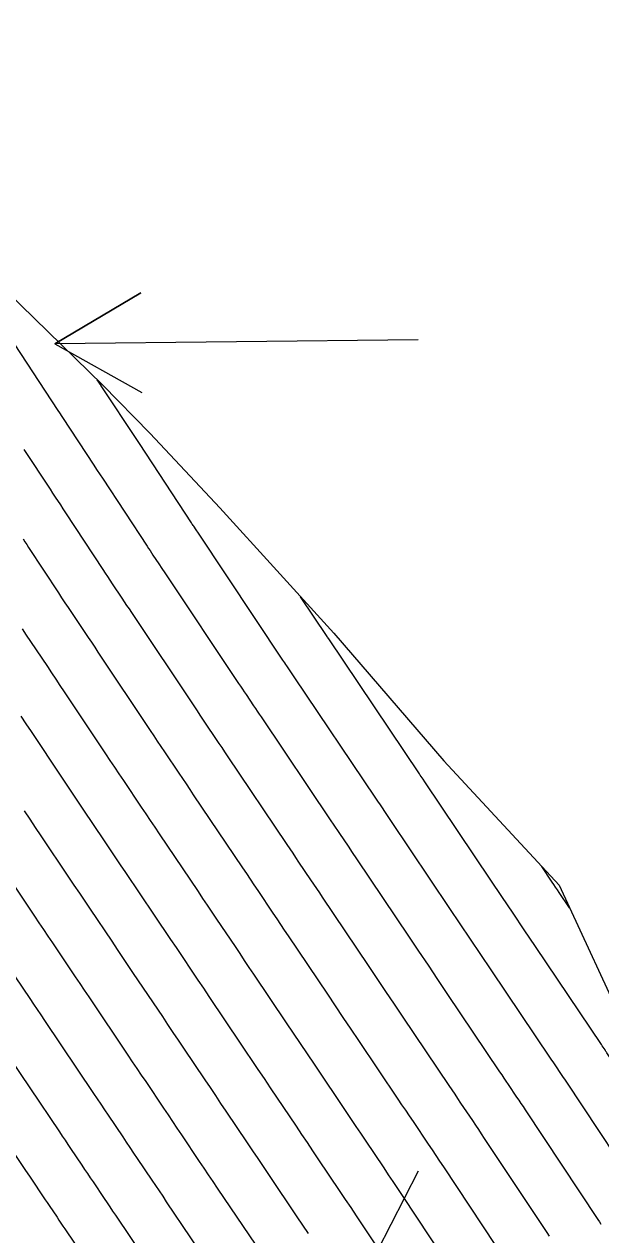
# Model space of a CAD drawing. Extents: x 954385 to 988206, y 1868364 to 1924553.
# Drawn here: x 956633.4 to 956668.1, y 1921815.1 to 1921887.9 of the extents above; entities that cross this region are included whole.
import ezdxf

# ---------------------------------------------------------------- set-up
doc = ezdxf.new("R2010")
doc.units = 0
for name, color, linetype in [('24', 7, 'Continuous'), ('26', 7, 'Continuous'), ('6', 7, 'Continuous'), ('7', 7, 'Continuous')]:
    doc.layers.add(name, color=color, linetype=linetype)

msp = doc.modelspace()

# ---------------------------------------------------------------- linework, layer by layer
at = {"layer": '24'}
msp.add_lwpolyline([(956576.823, 1921922.483), (956580.885, 1921913.245), (956580.934, 1921912.954), (956589.181, 1921906.597), (956597.052, 1921899.69), (956606.058, 1921893.477), (956615.11, 1921887.293), (956623.298, 1921880.579), (956630.744, 1921873.412), (956638.147, 1921866.218), (956641.02, 1921863.286), (956645.202, 1921858.811), (956652.061, 1921851.285), (956658.684, 1921843.613), (956665.614, 1921836.131), (956669.85, 1921826.999), (956673.256, 1921817.359), (956676.643, 1921807.708), (956680.307, 1921798.227), (956684.092, 1921788.82), (956687.958, 1921779.462), (956691.674, 1921770.012)], dxfattribs=at)
at = {"layer": '26'}
for points in [[(956657.131, 1921868.928), (956635.284, 1921868.686), (956640.447, 1921871.743), (956635.284, 1921868.686), (956640.513, 1921865.744)], [(956657.131, 1921818.928), (956643.995, 1921793.283), (956643.694, 1921799.275), (956643.995, 1921793.283), (956649.034, 1921796.54)]]:
    msp.add_lwpolyline(points, dxfattribs=at)
at = {"layer": '6'}
for points in [[(956633.368, 1921856.947), (956633.479, 1921856.778), (956633.59, 1921856.609), (956633.701, 1921856.44), (956635.496, 1921853.712), (956635.693, 1921853.413), (956635.891, 1921853.114), (956636.089, 1921852.816), (956636.288, 1921852.517), (956637.083, 1921851.326), (956637.282, 1921851.028), (956637.481, 1921850.73), (956637.68, 1921850.432), (956637.879, 1921850.134), (956641.015, 1921845.436), (956641.231, 1921845.113), (956641.447, 1921844.791), (956641.664, 1921844.468), (956641.88, 1921844.146), (956642.747, 1921842.856), (956642.964, 1921842.534), (956643.18, 1921842.212), (956643.397, 1921841.889), (956643.614, 1921841.567), (956646.576, 1921837.164), (956646.804, 1921836.824), (956647.033, 1921836.484), (956647.261, 1921836.144), (956647.49, 1921835.804), (956648.404, 1921834.445), (956648.632, 1921834.105), (956648.861, 1921833.765), (956649.089, 1921833.425), (956649.318, 1921833.086), (956651.678, 1921829.575), (956652.148, 1921828.877), (956652.617, 1921828.178), (956653.087, 1921827.48), (956653.557, 1921826.782), (956655.919, 1921823.27), (956656.147, 1921822.93), (956656.376, 1921822.591), (956656.604, 1921822.251), (956656.833, 1921821.911), (956657.747, 1921820.552), (956657.975, 1921820.212), (956658.203, 1921819.872), (956658.43, 1921819.531), (956658.656, 1921819.191), (956661.792, 1921814.467)], [(956666.248, 1921834.765), (956665.621, 1921835.697), (956665.516, 1921835.852), (956665.412, 1921836.007), (956665.307, 1921836.163), (956665.203, 1921836.318), (956664.573, 1921837.255)], [(956644.933, 1921812.75), (956642.01, 1921817.097), (956641.791, 1921817.422), (956641.573, 1921817.747), (956641.354, 1921818.073), (956641.135, 1921818.398), (956640.26, 1921819.699), (956640.041, 1921820.024), (956639.822, 1921820.349), (956639.604, 1921820.674), (956639.385, 1921821), (956638.511, 1921822.3), (956638.292, 1921822.626), (956638.073, 1921822.951), (956637.855, 1921823.276), (956637.636, 1921823.601), (956634.678, 1921828), (956634.458, 1921828.328), (956634.238, 1921828.655), (956634.017, 1921828.983), (956633.797, 1921829.31), (956632.916, 1921830.62)]]:
    msp.add_lwpolyline(points, dxfattribs=at)
at = {"layer": '7'}
for points in [[(956630.187, 1921872.693), (956635.461, 1921864.676), (956635.556, 1921864.531), (956635.699, 1921864.314), (956635.747, 1921864.242), (956637.621, 1921861.392), (956637.796, 1921861.127), (956638.014, 1921860.796), (956638.145, 1921860.597), (956640.83, 1921856.514), (956640.919, 1921856.38), (956641.008, 1921856.245), (956641.098, 1921856.111), (956641.187, 1921855.976), (956641.545, 1921855.44), (956641.725, 1921855.171), (956641.904, 1921854.903), (956646.341, 1921848.256), (956646.453, 1921848.089), (956646.565, 1921847.922), (956646.677, 1921847.755), (956646.789, 1921847.588), (956647.238, 1921846.92), (956647.35, 1921846.753), (956647.462, 1921846.586), (956647.575, 1921846.42), (956647.687, 1921846.253), (956651.895, 1921839.997), (956652.023, 1921839.806), (956652.151, 1921839.616), (956652.279, 1921839.425), (956652.407, 1921839.234), (956652.92, 1921838.472), (956653.176, 1921838.091), (956653.432, 1921837.71), (956656.595, 1921833.005), (956657.165, 1921832.158), (956657.735, 1921831.31), (956658.305, 1921830.462), (956658.875, 1921829.615), (956662.041, 1921824.909), (956662.169, 1921824.718), (956662.297, 1921824.528), (956662.425, 1921824.338), (956662.553, 1921824.147), (956663.066, 1921823.385), (956663.194, 1921823.195), (956663.321, 1921823.004), (956663.449, 1921822.813), (956663.576, 1921822.622), (956667.957, 1921816.022), (956668.047, 1921815.887), (956668.137, 1921815.751)], [(956671.04, 1921816.8), (956666.035, 1921824.338), (956665.958, 1921824.454), (956665.88, 1921824.57), (956665.803, 1921824.686), (956665.725, 1921824.802), (956665.414, 1921825.265), (956665.336, 1921825.381), (956665.258, 1921825.497), (956665.18, 1921825.612), (956665.102, 1921825.728), (956661.535, 1921831.031), (956660.914, 1921831.954), (956660.294, 1921832.876), (956659.674, 1921833.798), (956659.054, 1921834.72), (956655.489, 1921840.022), (956655.255, 1921840.37), (956654.866, 1921840.95), (956654.71, 1921841.181), (956654.554, 1921841.413), (956649.723, 1921848.595), (956649.603, 1921848.774), (956649.483, 1921848.952), (956649.243, 1921849.309), (956649.183, 1921849.398), (956649.124, 1921849.488), (956649.064, 1921849.577), (956649.004, 1921849.666), (956643.916, 1921857.287), (956643.776, 1921857.497), (956643.637, 1921857.706), (956643.602, 1921857.758), (956643.567, 1921857.811), (956643.532, 1921857.863), (956643.498, 1921857.916), (956640.367, 1921862.675), (956640.248, 1921862.856), (956638.073, 1921866.162), (956638.066, 1921866.172), (956637.839, 1921866.518)], [(956633.419, 1921862.325), (956634.995, 1921859.929), (956635.15, 1921859.694), (956635.304, 1921859.459), (956635.614, 1921858.989), (956635.768, 1921858.754), (956635.923, 1921858.519), (956638.163, 1921855.113), (956638.306, 1921854.896), (956638.45, 1921854.679), (956638.593, 1921854.463), (956638.737, 1921854.247), (956639.314, 1921853.383), (956639.459, 1921853.167), (956639.603, 1921852.951), (956639.747, 1921852.735), (956639.891, 1921852.519), (956643.678, 1921846.846), (956643.842, 1921846.601), (956644.006, 1921846.356), (956644.17, 1921846.111), (956644.335, 1921845.867), (956644.992, 1921844.888), (956645.157, 1921844.644), (956645.321, 1921844.399), (956645.486, 1921844.154), (956645.65, 1921843.91), (956649.235, 1921838.58), (956649.413, 1921838.315), (956649.592, 1921838.05), (956649.77, 1921837.785), (956649.948, 1921837.519), (956650.662, 1921836.459), (956650.84, 1921836.193), (956651.018, 1921835.928), (956651.197, 1921835.663), (956651.375, 1921835.398), (956654.137, 1921831.29), (956654.656, 1921830.517), (956655.176, 1921829.744), (956655.696, 1921828.971), (956656.216, 1921828.198), (956658.98, 1921824.089), (956659.158, 1921823.824), (956659.337, 1921823.559), (956659.515, 1921823.294), (956659.693, 1921823.029), (956660.406, 1921821.969), (956660.584, 1921821.704), (956660.762, 1921821.438), (956660.939, 1921821.172), (956661.116, 1921820.906), (956664.875, 1921815.245), (956665.017, 1921815.031)], [(956672.106, 1921820.615), (956668.495, 1921826.054), (956668.467, 1921826.095), (956668.44, 1921826.136), (956668.412, 1921826.177), (956668.385, 1921826.218), (956668.219, 1921826.465), (956668.163, 1921826.548), (956664.194, 1921832.448), (956663.523, 1921833.445), (956662.853, 1921834.442), (956662.183, 1921835.438), (956661.512, 1921836.435), (956657.546, 1921842.334), (956657.435, 1921842.499), (956657.269, 1921842.747), (956657.213, 1921842.83), (956651.76, 1921850.938), (956651.69, 1921851.042), (956651.667, 1921851.076), (956650.067, 1921853.473)], [(956658.71, 1921813.69), (956656.197, 1921817.475), (956655.92, 1921817.891), (956655.643, 1921818.306), (956655.365, 1921818.721), (956655.087, 1921819.136), (956653.973, 1921820.793), (956653.694, 1921821.208), (956653.415, 1921821.622), (956653.137, 1921822.036), (956652.858, 1921822.451), (956650.897, 1921825.365), (956650.478, 1921825.989), (956650.058, 1921826.613), (956649.639, 1921827.236), (956649.219, 1921827.86), (956647.261, 1921830.773), (956646.982, 1921831.188), (956646.703, 1921831.602), (956646.425, 1921832.017), (956646.146, 1921832.431), (956645.031, 1921834.089), (956644.752, 1921834.504), (956644.474, 1921834.918), (956644.195, 1921835.333), (956643.916, 1921835.747), (956641.578, 1921839.224), (956641.309, 1921839.624), (956641.04, 1921840.024), (956640.771, 1921840.424), (956640.502, 1921840.824), (956639.426, 1921842.424), (956639.157, 1921842.824), (956638.888, 1921843.225), (956638.62, 1921843.625), (956638.353, 1921844.026), (956635.866, 1921847.75), (956635.613, 1921848.13), (956635.359, 1921848.51), (956635.106, 1921848.889), (956634.852, 1921849.269), (956633.838, 1921850.788), (956633.585, 1921851.168), (956633.332, 1921851.548)], [(956633.238, 1921846.289), (956633.546, 1921845.827), (956633.854, 1921845.366), (956635.69, 1921842.616), (956636.009, 1921842.138), (956636.33, 1921841.659), (956636.65, 1921841.181), (956636.971, 1921840.703), (956638.256, 1921838.792), (956638.577, 1921838.315), (956638.899, 1921837.837), (956639.22, 1921837.359), (956639.541, 1921836.882), (956641.257, 1921834.331), (956641.586, 1921833.842), (956641.915, 1921833.352), (956642.244, 1921832.863), (956642.573, 1921832.374), (956643.888, 1921830.418), (956644.217, 1921829.929), (956644.546, 1921829.439), (956644.875, 1921828.95), (956645.204, 1921828.461), (956646.761, 1921826.145), (956647.13, 1921825.596), (956647.499, 1921825.047), (956647.869, 1921824.498), (956648.238, 1921823.949), (956649.797, 1921821.631), (956650.126, 1921821.142), (956650.455, 1921820.653), (956650.783, 1921820.164), (956651.112, 1921819.675), (956652.428, 1921817.719), (956652.756, 1921817.23), (956653.084, 1921816.74), (956653.411, 1921816.25), (956653.737, 1921815.759), (956655.627, 1921812.912)], [(956633.438, 1921840.59), (956633.771, 1921840.093), (956634.104, 1921839.597), (956634.437, 1921839.101), (956636.108, 1921836.615), (956636.433, 1921836.132), (956636.758, 1921835.65), (956637.082, 1921835.167), (956637.407, 1921834.684), (956638.706, 1921832.752), (956639.031, 1921832.27), (956639.356, 1921831.787), (956639.68, 1921831.304), (956640.005, 1921830.821), (956641.75, 1921828.225), (956642.069, 1921827.751), (956642.388, 1921827.277), (956642.707, 1921826.802), (956643.026, 1921826.328), (956644.302, 1921824.43), (956644.621, 1921823.955), (956644.94, 1921823.481), (956645.259, 1921823.006), (956645.578, 1921822.532), (956646.856, 1921820.634), (956647.175, 1921820.159), (956647.494, 1921819.685), (956647.813, 1921819.21), (956648.132, 1921818.736), (956649.84, 1921816.196), (956650.183, 1921815.685), (956650.519, 1921815.183)], [(956647.386, 1921814.473), (956645.071, 1921817.916), (956644.802, 1921818.316), (956644.533, 1921818.716), (956644.264, 1921819.116), (956643.995, 1921819.516), (956642.919, 1921821.116), (956642.65, 1921821.515), (956642.381, 1921821.915), (956642.112, 1921822.315), (956641.844, 1921822.715), (956640.768, 1921824.314), (956640.5, 1921824.714), (956640.231, 1921825.114), (956639.962, 1921825.513), (956639.693, 1921825.913), (956637.342, 1921829.411), (956637.069, 1921829.816), (956636.797, 1921830.221), (956636.524, 1921830.626), (956636.252, 1921831.031), (956635.162, 1921832.652), (956634.889, 1921833.057), (956634.617, 1921833.462), (956634.344, 1921833.867), (956634.072, 1921834.272), (956631.768, 1921837.699)], [(956642.479, 1921811.027), (956638.949, 1921816.278), (956638.78, 1921816.528), (956638.612, 1921816.779), (956638.443, 1921817.029), (956638.275, 1921817.28), (956637.6, 1921818.282), (956637.432, 1921818.533), (956637.263, 1921818.783), (956637.095, 1921819.034), (956636.926, 1921819.285), (956636.253, 1921820.287), (956636.084, 1921820.537), (956635.916, 1921820.788), (956635.747, 1921821.038), (956635.579, 1921821.289), (956632.015, 1921826.59)], [(956629.351, 1921825.18), (956633.522, 1921818.977), (956633.758, 1921818.625), (956633.995, 1921818.273), (956634.468, 1921817.569), (956634.586, 1921817.394), (956634.704, 1921817.218), (956634.823, 1921817.042), (956634.941, 1921816.866), (956635.415, 1921816.162), (956635.533, 1921815.986), (956635.651, 1921815.81), (956635.77, 1921815.634), (956635.888, 1921815.458), (956640.026, 1921809.304)]]:
    msp.add_lwpolyline(points, dxfattribs=at)

doc.saveas('drawing.dxf')
